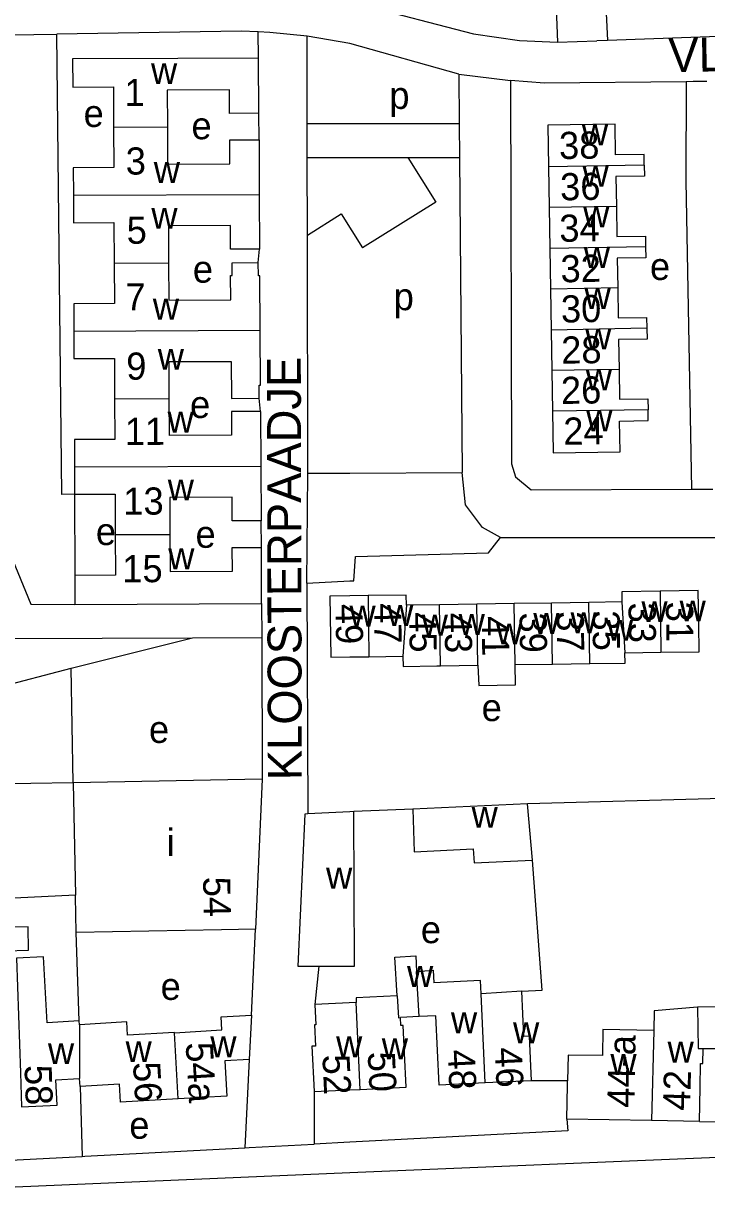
# Model space of a CAD drawing. Extents: x 156721 to 158827, y 386657 to 388950.
# Drawn here: x 158001.9 to 158102.6, y 387820.1 to 387994 of the extents above; entities that cross this region are included whole.
import ezdxf

# ---------------------------------------------------------------- set-up
doc = ezdxf.new("R2010")
doc.units = 0
for name, color, linetype in [('BLT_Basislijn', 7, 'Continuous'), ('BLT_Bebouwing', 7, 'Continuous'), ('BLT_Centroide', 7, 'Continuous'), ('BLT_Huisnummer', 7, 'Continuous'), ('BLT_Huisnummer_ tussenligend', 7, 'Continuous'), ('BLT_Huisnummer_reeks', 7, 'Continuous'), ('BLT_Onderverdeling_panden', 7, 'Continuous'), ('BLT_Straatnaam', 7, 'Continuous')]:
    doc.layers.add(name, color=color, linetype=linetype)

msp = doc.modelspace()

# ---------------------------------------------------------------- linework, layer by layer
at = {"layer": 'BLT_Basislijn'}
for p, q in [((158036.52, 387988.93), (158036.48, 387992.78)), ((158050, 387991.07), (158043.68, 387992.16)), ((158043.7, 387979.3), (158043.68, 387992.16)), ((158066.03, 387986.56), (158050, 387991.07)), ((158080.59, 387991.28), (158086.4, 387991.45)), ((158087.96, 387991.51), (158086.4, 387991.45)), ((158066.03, 387986.56), (158073.65, 387985.65)), ((158066.03, 387986.56), (158066.09, 387979.3)), ((158036.58, 387976.88), (158036.56, 387980.8)), ((158043.7, 387979.3), (158050, 387979.3)), ((158043.7, 387974.3), (158043.7, 387979.3)), ((158050, 387979.3), (158066.09, 387979.3)), ((158066.09, 387979.3), (158066.14, 387974.3)), ((158043.72, 387962.84), (158043.7, 387974.3)), ((158043.7, 387974.3), (158048.12, 387974.3)), ((158048.12, 387974.3), (158058.52, 387974.3)), ((158058.52, 387974.3), (158066.14, 387974.3)), ((158058.52, 387974.3), (158062.64, 387967.7)), ((158066.14, 387974.3), (158066.53, 387927.85)), ((158062.64, 387967.7), (158051.85, 387960.96)), ((158043.72, 387962.84), (158048.72, 387965.97)), ((158048.72, 387965.97), (158051.85, 387960.96)), ((158043.77, 387927.76), (158043.72, 387962.84)), ((158036.48, 387958.8), (158036.65, 387960.78)), ((158036.81, 387936.85), (158036.59, 387938.79)), ((158043.62, 387911.54), (158043.77, 387927.76)), ((158043.77, 387927.76), (158050, 387927.78)), ((158050, 387927.78), (158066.53, 387927.85)), ((158009.38, 387924.66), (158009.41, 387912.7)), ((158036.93, 387916.81), (158036.89, 387920.74)), ((158072.19, 387918.29), (158104.65, 387918.29)), ((158043.62, 387911.54), (158050, 387911.87)), ((158043.62, 387911.54), (158043.76, 387877.54)), ((158036.97, 387908.54), (158036.99, 387903.54)), ((158000.11, 387903.37), (158026.76, 387903.49)), ((158008.88, 387899.04), (158026.76, 387903.49)), ((158026.76, 387903.49), (158036.99, 387903.54)), ((158036.99, 387903.54), (158037.07, 387882.67)), ((157991.27, 387894.43), (158008.88, 387899.04)), ((158009.16, 387882.14), (158008.88, 387899.04)), ((158059.27, 387878.22), (158050.57, 387877.89)), ((158010.06, 387847.03), (158009.61, 387860.04)), ((158035.46, 387847.87), (158036.06, 387860.54)), ((158045.4, 387855.11), (158044.82, 387849.46)), ((158035.15, 387841.37), (158034.5, 387828.35)), ((158010.19, 387837.36), (158010.48, 387827.06)), ((158082.09, 387838.18), (158076.74, 387838.21)), ((158044.72, 387836.62), (158044.71, 387828.86)), ((158101.56, 387832.22), (158172.88, 387831.71)), ((158050, 387829.14), (158044.71, 387828.86)), ((157924.07, 387822.72), (158010.48, 387827.06))]:
    msp.add_line(p, q, dxfattribs=at)
for points in [[(158106.79, 388106.65), (158107.45, 388102.46), (158110.01, 388096.33), (158138.9, 388047.47), (158139.54, 388045.87), (158140.34, 388041.81), (158140.5, 388037.02), (158140.79, 387997.94), (158140.18, 387996.05), (158137.77, 387993.71), (158135.81, 387993.26), (158087.96, 387991.51)], [(158055.84, 388100.29), (158086.82, 388015.72), (158087.96, 387991.51)], [(158050, 388096.15), (158079.12, 388016.74), (158079.71, 388013.9), (158080.59, 387991.28)], [(158050, 387997.06), (158051.18, 387996.93), (158068.22, 387992.53), (158075.01, 387991.54), (158080.59, 387991.28)], [(157998.82, 387992.34), (157999.99, 387992.36), (158006.77, 387992.45)], [(158036.48, 387992.78), (158033.97, 387992.92), (158006.77, 387992.45)], [(158009.38, 387924.66), (158007.48, 387924.63), (158006.77, 387992.45)], [(158043.68, 387992.16), (158038.2, 387992.69), (158036.48, 387992.78)], [(158073.65, 387985.65), (158073.82, 387929.15), (158074.4, 387927.23), (158076.7, 387925.32), (158100.36, 387925.39)], [(158099.6, 387985.45), (158078.69, 387985.26), (158073.65, 387985.65)], [(158099.6, 387985.45), (158099.55, 387970.86), (158100.36, 387925.39)], [(158102.65, 387985.49), (158100.63, 387985.46), (158099.6, 387985.45)], [(158072.19, 387918.29), (158069.54, 387919.73), (158067.05, 387923.08), (158066.53, 387927.85)], [(158100.36, 387925.39), (158101.39, 387925.39), (158103.5, 387925.38)], [(157988.63, 387917.77), (157999.1, 387917.81), (158002.93, 387908.43), (158009.43, 387908.41)], [(158050, 387911.87), (158050.58, 387911.91), (158050.8, 387915.5), (158070.41, 387916.01), (158072.19, 387918.29)], [(158104.91, 387886.25), (158104.94, 387879.83), (158076.18, 387879.03)], [(158075.33, 387851.41), (158078.32, 387851.55), (158076.94, 387870.74)], [(158081.99, 387832.56), (158082.14, 387830.82), (158050, 387829.14)], [(158010.48, 387827.06), (158010.89, 387827.08), (158034.5, 387828.35)], [(158034.5, 387828.35), (158035.13, 387828.38), (158044.71, 387828.86)], [(158050, 387824.67), (158106.54, 387827.07), (158124.28, 387827.36), (158165, 387827.18), (158229.66, 387825.77), (158256.29, 387823.84), (158287.35, 387820.19), (158290.11, 387820.54), (158291.39, 387821.15), (158292.99, 387823.69)], [(157926.23, 387812.97), (157939.48, 387817.32), (157950.17, 387819.38), (157964.96, 387821.05), (158050, 387824.67)]]:
    msp.add_lwpolyline(points, dxfattribs=at)
at = {"layer": 'BLT_Bebouwing'}
for p, q in [((158036.56, 387980.8), (158036.52, 387988.93)), ((158036.58, 387976.88), (158036.62, 387968.84)), ((158079.29, 387972.91), (158079.38, 387966.89)), ((158036.62, 387968.84), (158036.65, 387960.78)), ((158079.38, 387966.89), (158079.48, 387960.89)), ((158079.48, 387960.89), (158079.58, 387954.89)), ((158079.58, 387954.89), (158079.67, 387948.85)), ((158079.67, 387948.85), (158079.77, 387942.89)), ((158079.77, 387942.89), (158079.86, 387936.9)), ((158036.81, 387936.85), (158036.85, 387928.81)), ((158009.37, 387928.68), (158009.38, 387924.66)), ((158036.85, 387928.81), (158036.89, 387920.74)), ((158036.97, 387908.54), (158036.93, 387916.81)), ((158009.41, 387912.7), (158009.43, 387908.41)), ((158009.43, 387908.41), (158036.97, 387908.54)), ((158052.67, 387909.71), (158050, 387909.67)), ((158063.2, 387908.37), (158058.31, 387908.29)), ((158068.71, 387908.45), (158063.2, 387908.37)), ((158074.21, 387908.54), (158068.71, 387908.45)), ((158079.72, 387908.62), (158074.21, 387908.54)), ((158085.22, 387908.71), (158079.72, 387908.62)), ((158090.11, 387908.78), (158085.22, 387908.71)), ((158090.54, 387901.28), (158095.86, 387901.36)), ((158050, 387900.67), (158052.79, 387900.71)), ((158052.79, 387900.71), (158057.81, 387900.79)), ((158063.34, 387899.37), (158068.84, 387899.46)), ((158074.35, 387899.54), (158079.85, 387899.62)), ((158079.85, 387899.62), (158085.36, 387899.7)), ((158037.07, 387882.67), (158009.16, 387882.14)), ((158037.07, 387882.67), (158036.06, 387860.54)), ((158076.18, 387879.03), (158059.27, 387878.22)), ((158076.94, 387870.74), (158076.18, 387879.03)), ((158050.57, 387877.89), (158050, 387877.86)), ((158009.5, 387865.58), (157998.46, 387865.05)), ((158009.51, 387865.36), (158009.5, 387865.58)), ((158075.33, 387851.41), (158069.33, 387851.04)), ((158050.93, 387849.76), (158044.82, 387849.46)), ((158035.46, 387847.87), (158035.15, 387841.37)), ((158060.22, 387847.66), (158057.43, 387847.52)), ((158010.1, 387846.48), (158010.06, 387847.03)), ((158076.43, 387844.8), (158076.74, 387838.21)), ((158010.19, 387837.36), (158010.12, 387838.57)), ((158044.72, 387836.62), (158050, 387836.88)), ((158050, 387836.88), (158051.5, 387836.95)), ((158076.74, 387838.21), (158069.95, 387837.89)), ((158094.47, 387832.34), (158081.99, 387832.56)), ((158101.56, 387832.22), (158094.47, 387832.34))]:
    msp.add_line(p, q, dxfattribs=at)
for points in [[(158036.52, 387988.93), (158024.6, 387988.88), (158009.09, 387988.8), (158009.11, 387984.67), (158015.11, 387984.7), (158015.14, 387978.74)], [(158036.56, 387980.8), (158032.24, 387980.78), (158032.23, 387984.25), (158023.05, 387984.21), (158023.08, 387978.78)], [(158015.14, 387978.74), (158015.17, 387972.79), (158009.18, 387972.76), (158009.2, 387968.71)], [(158023.08, 387978.78), (158023.1, 387973.3), (158032.29, 387973.35), (158032.27, 387976.86), (158036.58, 387976.88)], [(158093.4, 387973.14), (158093.37, 387974.73), (158089.17, 387974.67), (158089.1, 387979.21), (158079.19, 387979.06), (158079.29, 387972.91)], [(158093.4, 387973.14), (158093.42, 387971.54), (158089.22, 387971.47), (158089.3, 387967.05)], [(158009.2, 387968.71), (158009.22, 387964.65), (158015.19, 387964.68), (158015.22, 387958.72)], [(158089.3, 387967.05), (158089.37, 387962.64), (158093.56, 387962.71), (158093.59, 387961.11)], [(158036.65, 387960.78), (158032.39, 387960.76), (158032.37, 387964.25), (158023.21, 387964.21), (158023.23, 387958.75)], [(158093.59, 387961.11), (158093.61, 387959.51), (158089.42, 387959.44), (158089.49, 387955.05)], [(158015.22, 387958.72), (158015.25, 387952.76), (158009.25, 387952.73), (158009.27, 387948.68)], [(158023.23, 387958.75), (158023.26, 387953.26), (158032.41, 387953.3), (158032.39, 387956.88), (158032.62, 387956.89), (158032.61, 387958.78), (158036.48, 387958.8)], [(158036.75, 387948.81), (158036.71, 387956.83), (158036.49, 387956.82), (158036.48, 387958.8)], [(158089.49, 387955.05), (158089.56, 387950.65), (158093.75, 387950.72), (158093.78, 387949.11)], [(158009.27, 387948.68), (158009.29, 387944.64), (158015.26, 387944.66), (158015.29, 387938.7)], [(158036.59, 387938.79), (158036.58, 387940.73), (158036.79, 387940.73), (158036.75, 387948.81)], [(158093.78, 387949.11), (158093.81, 387947.51), (158089.61, 387947.45), (158089.68, 387943.05)], [(158023.34, 387938.74), (158023.32, 387944.2), (158032.47, 387944.24), (158032.5, 387938.77), (158036.59, 387938.79)], [(158089.68, 387943.05), (158089.75, 387938.65), (158093.95, 387938.72), (158093.98, 387937.11)], [(158015.29, 387938.7), (158015.32, 387932.73), (158009.35, 387932.71), (158009.37, 387928.68)], [(158036.81, 387936.85), (158032.53, 387936.83), (158032.54, 387933.34), (158023.37, 387933.29), (158023.34, 387938.74)], [(158079.86, 387936.9), (158079.96, 387930.75), (158089.85, 387930.9), (158089.75, 387935.42), (158094, 387935.51), (158093.98, 387937.11)], [(158009.38, 387924.66), (158015.35, 387924.68), (158015.38, 387918.7)], [(158036.89, 387920.74), (158032.61, 387920.72), (158032.6, 387924.24), (158023.42, 387924.19), (158023.44, 387918.74)], [(158015.38, 387918.7), (158015.4, 387912.73), (158009.41, 387912.7)], [(158023.44, 387918.74), (158023.47, 387913.27), (158032.65, 387913.31), (158032.63, 387916.79), (158036.93, 387916.81)], [(158095.73, 387910.36), (158090.1, 387910.28), (158090.11, 387908.78)], [(158095.86, 387901.36), (158101.49, 387901.44), (158101.43, 387905.45), (158101.35, 387910.45), (158095.73, 387910.36)], [(158050, 387909.67), (158047.04, 387909.63), (158047.16, 387900.63), (158050, 387900.67)], [(158058.31, 387908.29), (158058.29, 387909.79), (158052.67, 387909.71)], [(158085.36, 387899.7), (158090.56, 387899.78), (158090.54, 387901.28)], [(158057.81, 387900.79), (158057.83, 387899.29), (158062.83, 387899.36), (158063.34, 387899.37)], [(158068.84, 387899.46), (158068.99, 387896.49), (158074.39, 387896.56), (158074.35, 387899.54)], [(158009.16, 387882.14), (157996.64, 387881.91), (157996.76, 387875.44), (157997.09, 387868.09)], [(158043.76, 387877.54), (158043.35, 387877.52), (158042.29, 387855.12), (158045.4, 387855.11)], [(158050, 387877.86), (158043.76, 387877.54)], [(158045.4, 387855.11), (158050.65, 387855.09), (158050.57, 387877.89)], [(158059.27, 387878.22), (158059.47, 387871.96), (158068.19, 387872.38), (158068.3, 387870.32), (158076.94, 387870.74)], [(158009.61, 387860.04), (158009.51, 387865.36)], [(157986.29, 387864.45), (157987.12, 387856.97), (157994.95, 387857.26), (157995.26, 387849.98), (157999.48, 387850.16), (157999.17, 387857.36), (158002.6, 387857.44), (158002.52, 387860.92), (157998.56, 387860.82)], [(158036.06, 387860.54), (158031.06, 387860.44), (158009.61, 387860.04)], [(158010.06, 387847.03), (158005.34, 387846.76), (158004.78, 387856.47), (158000.8, 387856.28)], [(158000.8, 387856.28), (158001.39, 387839.39), (158001.56, 387834.39), (158006.8, 387834.63), (158006.59, 387838.37), (158010.12, 387838.57)], [(158056.94, 387850.75), (158056.6, 387856.44), (158059.69, 387856.62), (158059.83, 387854.34)], [(158059.83, 387854.34), (158062.27, 387854.49), (158062.38, 387852.65)], [(158069.33, 387851.04), (158069.23, 387852.97), (158062.38, 387852.65)], [(158076.43, 387844.8), (158075.65, 387844.76), (158075.33, 387851.41)], [(158044.82, 387849.46), (158044.95, 387846.46), (158044.74, 387846.45), (158044.89, 387843.33), (158044.39, 387843.31), (158044.72, 387836.62)], [(158056.94, 387850.75), (158050.9, 387850.45), (158050.93, 387849.76)], [(158101.27, 387849.04), (158094.87, 387848.51), (158094.81, 387845.61)], [(158102.07, 387842.96), (158105.08, 387842.98), (158104.99, 387849.09), (158101.27, 387849.04)], [(158024.11, 387845.3), (158031.12, 387845.72), (158031.01, 387847.62), (158035.46, 387847.87)], [(158051.5, 387836.95), (158058.28, 387837.28), (158058.04, 387842.28), (158057.84, 387846.37), (158057.48, 387846.35), (158057.43, 387847.52)], [(158069.95, 387837.89), (158063.16, 387837.57), (158062.68, 387847.79), (158060.22, 387847.66)], [(158024.11, 387845.3), (158024.11, 387845.32), (158017.2, 387844.93), (158017.09, 387846.88), (158010.1, 387846.48)], [(158094.81, 387845.61), (158087.29, 387845.75), (158087.22, 387841.92), (158082.16, 387842.01), (158082.09, 387838.18)], [(158101.56, 387832.22), (158101.63, 387837.22), (158101.68, 387840.76), (158102.04, 387840.75), (158102.07, 387842.96)], [(158035.15, 387841.37), (158031.53, 387841.16), (158031.83, 387835.95), (158024.66, 387835.54)], [(158024.66, 387835.54), (158016.17, 387835.06), (158016.02, 387837.7), (158010.19, 387837.36)], [(158081.99, 387832.56), (158082.08, 387837.56), (158082.09, 387838.18)]]:
    msp.add_lwpolyline(points, dxfattribs=at)
at = {"layer": 'BLT_Onderverdeling_panden'}
for p, q in [((158015.14, 387978.74), (158023.08, 387978.78)), ((158093.4, 387973.14), (158079.29, 387972.91)), ((158009.2, 387968.71), (158036.62, 387968.84)), ((158089.3, 387967.05), (158079.38, 387966.89)), ((158093.59, 387961.11), (158079.48, 387960.89)), ((158015.22, 387958.72), (158023.23, 387958.75)), ((158089.49, 387955.05), (158079.58, 387954.89)), ((158009.27, 387948.68), (158036.75, 387948.81)), ((158093.78, 387949.11), (158079.67, 387948.85)), ((158089.68, 387943.05), (158079.77, 387942.89)), ((158015.29, 387938.7), (158023.34, 387938.74)), ((158093.98, 387937.11), (158079.86, 387936.9)), ((158009.37, 387928.68), (158036.85, 387928.81)), ((158015.38, 387918.7), (158023.44, 387918.74)), ((158095.73, 387910.36), (158095.86, 387901.36)), ((158052.67, 387909.71), (158052.79, 387900.71)), ((158058.31, 387908.29), (158057.81, 387900.79)), ((158063.34, 387899.37), (158063.2, 387908.37)), ((158068.84, 387899.46), (158068.71, 387908.45)), ((158074.35, 387899.54), (158074.21, 387908.54)), ((158079.85, 387899.62), (158079.72, 387908.62)), ((158085.36, 387899.7), (158085.22, 387908.71)), ((158090.11, 387908.78), (158090.54, 387901.28)), ((158009.16, 387882.14), (158009.5, 387865.58)), ((158060.22, 387847.66), (158059.83, 387854.34)), ((158069.95, 387837.89), (158069.33, 387851.04)), ((158051.5, 387836.95), (158050.93, 387849.76)), ((158010.1, 387846.48), (158010.12, 387838.57)), ((158094.81, 387845.61), (158094.47, 387832.34)), ((158024.66, 387835.54), (158024.11, 387845.3))]:
    msp.add_line(p, q, dxfattribs=at)
for points in [[(158056.94, 387850.75), (158057.13, 387847.5), (158057.43, 387847.52)], [(158101.27, 387849.04), (158101.37, 387842.95), (158102.07, 387842.96)]]:
    msp.add_lwpolyline(points, dxfattribs=at)

# ---------------------------------------------------------------- texts
at = {"layer": 'BLT_Centroide'}
for s, p in [('w', (158020.65, 387985.11)), ('p', (158055.8, 387981.44)), ('e', (158010.71, 387978.78)), ('e', (158026.62, 387976.97)), ('w', (158084.2, 387976.06)), ('w', (158021.06, 387970.53)), ('w', (158084.29, 387970)), ('w', (158020.7, 387963.78)), ('w', (158084.39, 387963.97)), ('w', (158084.48, 387958)), ('e', (158026.82, 387955.83)), ('e', (158094.24, 387956.23)), ('w', (158020.92, 387950.4)), ('p', (158056.44, 387951.78)), ('w', (158084.59, 387951.94)), ('w', (158084.68, 387946)), ('w', (158021.65, 387943.01)), ('w', (158084.77, 387939.97)), ('e', (158026.41, 387935.89)), ('w', (158023.09, 387933.75)), ('w', (158084.84, 387933.94)), ('w', (158023.12, 387923.75)), ('e', (158012.52, 387917.16)), ('e', (158027.22, 387916.76)), ('w', (158023.19, 387913.61)), ('w', (158049.92, 387905.16)), ('w', (158055.48, 387905.25)), ('w', (158092.98, 387905.81)), ('w', (158098.61, 387905.91)), ('w', (158060.58, 387903.83)), ('w', (158066.02, 387903.91)), ('w', (158077.03, 387904.08)), ('w', (158082.53, 387904.16)), ('w', (158071.55, 387902.52)), ('w', (158087.89, 387903.06)), ('e', (158069.42, 387891.22)), ('e', (158020.35, 387888)), ('w', (158067.93, 387875.5)), ('i', (158022.96, 387871.34)), ('w', (158046.47, 387866.53)), ('e', (158060.45, 387858.49)), ('w', (158058.41, 387852.05)), ('e', (158022.07, 387850.13)), ('w', (158064.89, 387845.22)), ('w', (158074.05, 387843.73)), ('w', (158016.9, 387840.97)), ('w', (158029.4, 387841.69)), ('w', (158047.95, 387841.69)), ('w', (158054.69, 387841.38)), ('w', (158096.84, 387840.9)), ('w', (158005.45, 387840.66)), ('w', (158088.41, 387839.08)), ('e', (158017.45, 387829.67))]:
    msp.add_text(s, height=4, dxfattribs=at).set_placement(p)
at = {"layer": 'BLT_Huisnummer'}
for s, rotation, p in [('1', 0.267, (158016.74, 387981.86)), ('38', 0.8689, (158080.86, 387974.04)), ('5', 0.267, (158017.07, 387961.56)), ('32', 0.8689, (158081.08, 387955.88)), ('28', 0.8689, (158081.18, 387943.89)), ('9', 0.267, (158017.01, 387941.53)), ('24', 0.8689, (158081.49, 387931.94)), ('15', 0.267, (158016.42, 387911.67)), ('49', 270.8577, (158047.86, 387908.46)), ('31', 270.8577, (158096.59, 387908.8)), ('43', 270.8577, (158063.94, 387907.16)), ('39', 270.8577, (158074.99, 387907.2)), ('35', 270.8577, (158085.75, 387907.51)), ('54', 271.2824, (158028.32, 387868.25)), ('54a', 273.2723, (158025.76, 387843.8)), ('50', 272.7106, (158052.61, 387842.42)), ('48', 272.7106, (158064.39, 387842.74)), ('46', 272.7106, (158071.34, 387843.07)), ('56', 273.2723, (158017.99, 387840.89)), ('52', 272.7106, (158045.92, 387842.01)), ('58', 271.9934, (158001.99, 387840.49)), ('42', 88.339, (158100.13, 387833.77))]:
    msp.add_text(s, height=4, rotation=rotation, dxfattribs=at).set_placement(p)
at = {"layer": 'BLT_Huisnummer_ tussenligend'}
for s, rotation, p in [('3', 0.267, (158016.93, 387971.76)), ('36', 0.8689, (158081.02, 387967.96)), ('34', 0.8689, (158080.9, 387961.84)), ('7', 0.267, (158016.89, 387951.73)), ('30', 0.8689, (158081.14, 387949.95)), ('26', 0.8689, (158081.14, 387937.95)), ('11', 0.267, (158016.79, 387931.91)), ('13', 0.267, (158016.58, 387921.63)), ('47', 270.8577, (158053.54, 387908.56)), ('33', 270.8577, (158091.06, 387908.67)), ('45', 270.8577, (158058.72, 387907.25)), ('41', 270.8577, (158069.42, 387906.68)), ('37', 270.8577, (158080.47, 387907.38))]:
    msp.add_text(s, height=4, rotation=rotation, dxfattribs=at).set_placement(p)
at = {"layer": 'BLT_Huisnummer_reeks'}
msp.add_text('44-a', height=4, rotation=88.9573, dxfattribs=at).set_placement((158091.94, 387834.22))
at = {"layer": 'BLT_Straatnaam'}
for s, rotation, p in [('VLISTSTRAAT', 0.9243, (158096.99, 387986.86)), ('KLOOSTERPAADJE', 90.1353, (158042.89, 387882.51))]:
    msp.add_text(s, height=5, rotation=rotation, dxfattribs=at).set_placement(p)

doc.saveas('drawing.dxf')
